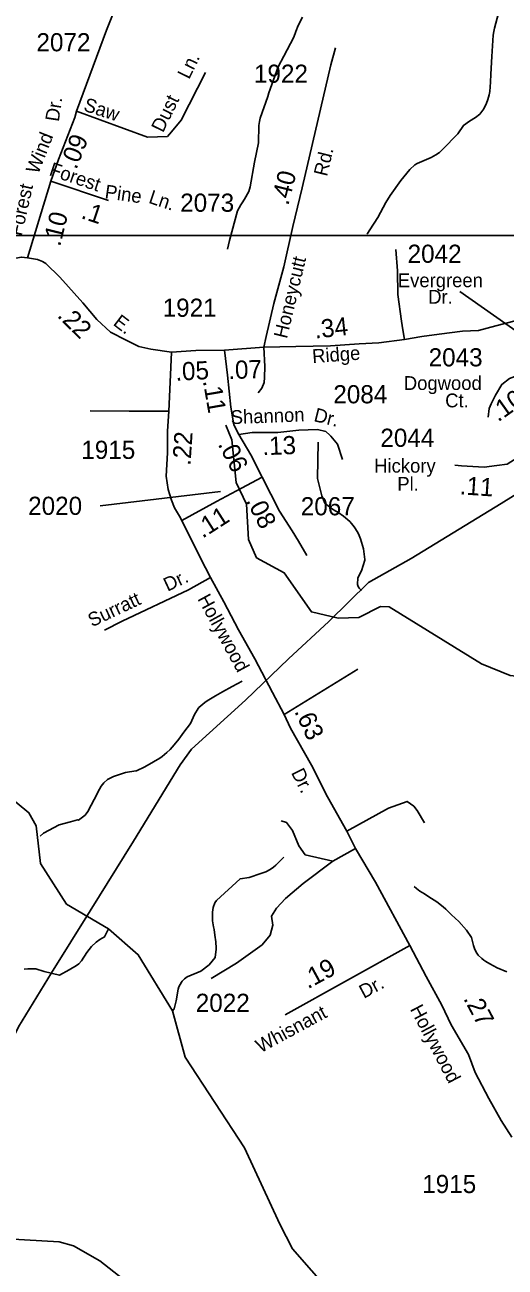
# Model space of a CAD drawing. Extents: x 1473865 to 1648260, y 639067 to 773536.
# Drawn here: x 1569834 to 1573143, y 715019 to 723566 of the extents above; entities that cross this region are included whole.
import ezdxf

# ---------------------------------------------------------------- set-up
doc = ezdxf.new("R2010")
doc.units = 0
for name, color, linetype in [('Exist Hydrographic Misc Water Feature', 7, 'Continuous'), ('Exist Road Non-System Type 51', 7, 'Continuous'), ('Exist Road Non-System Type 51 Label', 7, 'Continuous'), ('Exist Road Secondary Mileage Hundredths English Label', 7, 'Continuous'), ('Exist Road Secondary Type 51 Attributed', 7, 'Continuous'), ('Exist Road Secondary Type 51 Label', 7, 'Continuous'), ('Exist Road Secondary Type 51 Number Label', 7, 'Continuous'), ('Exist Utilities Electrical Transmission Line', 7, 'Continuous'), ('Map Preparation Inset Cut Line', 7, 'Continuous')]:
    doc.layers.add(name, color=color, linetype=linetype)

msp = doc.modelspace()

# ---------------------------------------------------------------- linework, layer by layer
at = {"layer": 'Exist Hydrographic Misc Water Feature'}
for points in [[(1573096.8, 723646.1), (1573070.7, 723543.2), (1573066.2, 723521.1), (1573061.6, 723495), (1573050.4, 723348.3), (1573043.8, 723227), (1573042.5, 723171.2), (1573037.1, 723107.3), (1573032.7, 723083.6), (1573023.8, 723051.8), (1573015.3, 723027.3), (1572996.5, 722988.3), (1572969.7, 722951.9), (1572939.3, 722928.8), (1572897.5, 722903.3), (1572855.9, 722873.8), (1572816.8, 722816.3), (1572712.3, 722708.5), (1572689.9, 722688.4), (1572665.5, 722670.9), (1572633.2, 722653.5), (1572600.7, 722638.6), (1572568.4, 722626.9), (1572536.1, 722611.9), (1572519.9, 722602.4), (1572487.3, 722571.1), (1572425.5, 722496), (1572351.4, 722391.6), (1572320.2, 722344.7), (1572266.1, 722241.6), (1572211.9, 722154.8), (1572195.5, 722131.4), (1572189.4, 722125)], [(1571747.6, 723619.2), (1571718.4, 723562.4), (1571701.5, 723520.8), (1571688.6, 723482.5), (1571619.6, 723350.1), (1571580.1, 723277.1), (1571516.1, 723098.7), (1571507.6, 723074.2), (1571456.3, 722923.5), (1571452, 722900.6), (1571447.3, 722873.6), (1571444.7, 722754.6), (1571415.8, 722621.5), (1571386.1, 722450.6), (1571377.4, 722418.7), (1571348.1, 722366), (1571331.5, 722341.7), (1571321.4, 722328), (1571298.4, 722287.4), (1571244.4, 722081.7), (1571230.8, 722022.1)], [(1570608.1, 714860.8), (1570352.1, 715063), (1570170.1, 715165.1), (1570071.1, 715193.3), (1569712.1, 715213.7), (1569555.2, 715315.4), (1569005.1, 715848.4), (1567990.1, 717165.5), (1567262.2, 718119), (1567157.2, 718344.4), (1567067.2, 718438.1), (1567029.1, 718711.3), (1566922.2, 718848), (1566786.2, 719215.1), (1566614.1, 719445.1), (1566462.2, 719838.8), (1566323.1, 720081.2), (1566045.2, 720444.7), (1565901.1, 720864.4), (1565813.2, 721073)], [(1575609.2, 718298.2), (1575559.2, 718272.9), (1575310.2, 718376.4), (1575048.2, 718664.1), (1574940.3, 718722), (1574623.2, 718679.2), (1574313.2, 718547.6), (1573602.2, 719018.3), (1573453.2, 719060.7), (1573178.2, 719089.2), (1572979.2, 719168.7), (1572343.2, 719562.4), (1572285.2, 719563.5), (1572134.2, 719487.8), (1571992.2, 719484.1), (1571809.2, 719527.1), (1571621.2, 719796.8), (1571431.2, 719899.2), (1571375.2, 720025.1), (1571361.2, 720268.3), (1571289.2, 720417.4), (1571259.3, 720710.1), (1571219.2, 720812.7)], [(1572153.6, 719675.3), (1572138.5, 719690.4), (1572130.7, 719702.8), (1572126.9, 719715.2), (1572128.1, 719761.2), (1572154.3, 719809.9), (1572175.6, 719882.4), (1572176.8, 719888.2), (1572166.3, 719960.6), (1572145.8, 720029.1), (1572138.3, 720053.1), (1572128.7, 720073.8), (1572103.6, 720111.2), (1572084.2, 720136.3), (1572072.3, 720149.6), (1572029.1, 720185.8), (1571989.7, 720213.7), (1571975.9, 720220.5), (1571948.1, 720239.1), (1571900.9, 720274.5), (1571880.2, 720325), (1571850.7, 720443.8), (1571856.1, 720695.6)], [(1569941.1, 717983.6), (1569962.6, 718003.7), (1570071.9, 718061.4), (1570148.5, 718082.8), (1570198.3, 718095.7), (1570204.9, 718094), (1570249.5, 718129.2), (1570268, 718152.6), (1570334.8, 718279.2), (1570337, 718287.4), (1570360, 718327.2), (1570378.5, 718350.6), (1570404.8, 718373.9), (1570445, 718394.4), (1570528, 718422.2), (1570599.3, 718433.9), (1570604.2, 718433.9), (1570660.9, 718460.6), (1570721.8, 718495.5), (1570764.4, 718520), (1570780.6, 718531.2), (1570813.2, 718559.2), (1570835.7, 718580.2), (1570864.2, 718611.6), (1570895.2, 718651.2), (1570930.3, 718698.9), (1570974.8, 718759.5), (1571004.1, 718820.5), (1571028, 718862.7), (1571034, 718868.3), (1571074.9, 718903.6), (1571091.1, 718915.5), (1571147.8, 718950.5), (1571196.4, 718977.4), (1571263.4, 719013.8), (1571332.1, 719049.4)], [(1571941.2, 714847), (1571679.1, 715144.4), (1571590.1, 715313.6), (1571347.1, 715840.5), (1570939.2, 716462.5), (1570850.8, 716781.9), (1570616.1, 717168.2), (1570410.1, 717346.4), (1570121.1, 717516.3), (1569942.2, 717795.7), (1569912.2, 718055.6), (1569863.2, 718145.2), (1569592.2, 718367.3)], [(1570850.8, 716781.9), (1570863, 716794.8), (1570878.1, 716851.1), (1570889.8, 716930.4), (1570896.2, 716946.7), (1570912.8, 716978.4), (1570919, 716985.6), (1570935.5, 717001.7), (1570953.6, 717015.3), (1571046.7, 717055.3), (1571103.6, 717098.5), (1571144.6, 717149.3), (1571151.9, 717205.8), (1571152.1, 717213.2), (1571149.2, 717257.5), (1571144.1, 717303.6), (1571138.9, 717341.4), (1571135.2, 717361.2), (1571128.2, 717401.6), (1571126.6, 717423.8), (1571127.6, 717460.7), (1571132.1, 717492.6), (1571142.8, 717524.4), (1571155.3, 717541.4), (1571316.7, 717690.7), (1571380.9, 717700.1), (1571459.3, 717726.4), (1571493.6, 717739.7), (1571524.2, 717755.4), (1571546.4, 717770.6), (1571562.6, 717784.2), (1571611.9, 717831.6), (1571617.9, 717838.9)], [(1573155.6, 717051.2), (1573088.2, 717077.2), (1573036.7, 717104.5), (1573009.1, 717120.7), (1572995.3, 717130.8), (1572981.6, 717141.7), (1572958.1, 717166), (1572944.4, 717186), (1572933, 717210.8), (1572925.4, 717232.3), (1572911.4, 717286.7), (1572875.9, 717337.5), (1572823.3, 717396.9), (1572774, 717443.8), (1572734.7, 717480.7), (1572715.1, 717498.3), (1572671.8, 717531.2), (1572636.3, 717554.9), (1572616.5, 717567.6), (1572586.9, 717586.3), (1572555.5, 717606.6), (1572531.6, 717623.5), (1572516.1, 717637.7)], [(1570410.1, 717346.4), (1570383.5, 717290.2), (1570351, 717272.9), (1570326.6, 717255.3), (1570294, 717223.9), (1570261, 717184.4), (1570225.7, 717126.9), (1570207.2, 717105.1), (1570191, 717093.1), (1570141, 717063.8), (1570073.5, 717028.2), (1569968.4, 717051.7), (1569910.3, 717071.7), (1569886.3, 717072.2), (1569854.3, 717071.2), (1569830.3, 717068.4)]]:
    msp.add_lwpolyline(points, dxfattribs=at)
at = {"layer": 'Exist Road Non-System Type 51'}
msp.add_line((1571620.7, 718821.8), (1572129.5, 719133.4), dxfattribs=at)
for points in [[(1570190.2, 722972.8), (1570397.3, 723529.6), (1570577.4, 723983.8), (1570578.6, 723991.5)], [(1570190.2, 722972.8), (1570678.8, 722793.6), (1570816.4, 722797.9), (1570845.1, 722830.9), (1570911.1, 722911.3), (1571080.1, 723237.4)], [(1572450.6, 721401.9), (1572438.9, 721467.6), (1572429.7, 721528.3), (1572405, 721710.5), (1572402.1, 721874.4), (1572389.2, 722020.6)], [(1571442.8, 721033.2), (1571467.3, 721066.3), (1571482.7, 721105.2), (1571485, 721138.8), (1571487.3, 721216.3), (1571480.3, 721347.7)], [(1570284, 720911.5), (1570554.2, 720907.7), (1570826.4, 720907.8)], [(1571942, 720736.2), (1571987.4, 720681.2), (1572022.6, 720574.8)], [(1571675.1, 720084.9), (1571720.5, 720012.9), (1571778, 719914.5)], [(1570383.5, 719400.6), (1570504, 719463.6), (1570961.8, 719678.4), (1571114.4, 719763.4)], [(1572052, 718019.2), (1572339.9, 718176.6), (1572467.1, 718223.5), (1572513.9, 718190), (1572537.5, 718160.1), (1572587.6, 718076.2)], [(1571955.3, 717812.6), (1571764.5, 717856.2), (1571721, 717916.5), (1571677.5, 718023.6), (1571637.3, 718077.2), (1571600.5, 718090.6)], [(1572112.6, 717899.7), (1571955.3, 717812.6)], [(1571955.3, 717812.6), (1571751.1, 717658.5), (1571630.6, 717554.7), (1571567, 717487.7), (1571533.6, 717434.1), (1571543.6, 717370.5), (1571523.5, 717303.5), (1571470, 717236.5), (1571292.6, 717109.2), (1571118.5, 717005.4)]]:
    msp.add_lwpolyline(points, dxfattribs=at)
at = {"layer": 'Exist Road Secondary Type 51 Attributed'}
for p, q in [((1570014.1, 722490.1), (1570409.8, 722356.6)), ((1571209.2, 721328.9), (1571480.3, 721347.7)), ((1572485.5, 717230.7), (1571628, 716754.9))]:
    msp.add_line(p, q, dxfattribs=at)
for points in [[(1571480.3, 721347.7), (1571496.3, 721422.5), (1571549.9, 721648.1), (1571619.5, 721902.3), (1571680.1, 722177.7), (1571744.9, 722445), (1571943.1, 723291.3), (1571975.5, 723408.8)], [(1570014.1, 722490.1), (1570067, 722640.1), (1570179.4, 722929.6), (1570190.2, 722972.8)], [(1569853.5, 721962.9), (1569946.7, 722273.4), (1570014.1, 722490.1)], [(1568851.4, 721591.9), (1569376, 721806.4), (1569521.6, 721870), (1569634.1, 721914.1), (1569721.6, 721952.8), (1569810.5, 721968.6), (1569853.5, 721962.9)], [(1569853.5, 721962.9), (1569922.3, 721951.4), (1569956.7, 721937), (1569978.2, 721924.1), (1570075.7, 721829.4), (1570233.5, 721654.3), (1570330.5, 721539.5), (1570424, 721452.8), (1570531.6, 721397), (1570620.7, 721352.4), (1570702.8, 721333.6), (1570845.8, 721314.9)], [(1571480.3, 721347.7), (1571700.7, 721352.4), (1571941.2, 721356.7), (1572137.4, 721371.1), (1572272.4, 721378.4), (1572450.6, 721401.9), (1572570.2, 721423), (1572688.7, 721439), (1572850.4, 721457.8), (1572959.2, 721464.1), (1573079.5, 721495.1), (1573211.5, 721530.6), (1573257.6, 721556.2)], [(1570845.8, 721314.9), (1570835.8, 721107.7), (1570826.4, 720907.8), (1570817.4, 720769.7), (1570818.4, 720621.6), (1570807.1, 720459.8), (1570822.3, 720369.1), (1570845.7, 720296.4), (1570864.5, 720242.4), (1570899.7, 720186.1), (1570916.1, 720155.6)], [(1570845.8, 721314.9), (1571012.2, 721326.6), (1571209.2, 721328.9)], [(1571209.2, 721328.9), (1571230.4, 721156.7), (1571253.8, 720936.1), (1571274.9, 720814.1), (1571307.7, 720748.4)], [(1573367.8, 721206.6), (1573174, 721132.5), (1573120.1, 721092.7), (1573076.5, 721017.4), (1573046.1, 720957.6), (1573033.3, 720926.1), (1573026.8, 720867.9)], [(1571307.7, 720748.4), (1571399.7, 720761.5), (1571577.4, 720762.5), (1571722.7, 720776.6), (1571850.1, 720782.2), (1571908.1, 720767.9), (1571935.8, 720743.7), (1571942, 720736.2)], [(1571307.7, 720748.4), (1571390.6, 720607.4), (1571469.7, 720453.5)], [(1573317, 720654.3), (1573250.7, 720603.6), (1573156.1, 720544.3), (1573084.8, 720534.7), (1572998.1, 720522.9), (1572843.4, 720532.3), (1572796.5, 720537)], [(1571469.7, 720453.5), (1571326.4, 720378.5), (1571155.2, 720287), (1570916.1, 720155.6)], [(1571469.7, 720453.5), (1571589.8, 720220), (1571675.1, 720084.9)], [(1570916.1, 720155.6), (1571045.2, 719895.9), (1571114.4, 719763.4), (1571205.3, 719596.7), (1571306, 719403.8), (1571418.6, 719203), (1571541, 718972), (1571620.7, 718821.8), (1571665.3, 718726.8), (1571809.6, 718471.9), (1571918.3, 718255), (1572052, 718019.2), (1572112.6, 717899.7), (1572251.1, 717667.1), (1572485.5, 717230.7)], [(1572485.5, 717230.7), (1572598.6, 717017.8), (1572706.5, 716820.7), (1572771.4, 716685), (1572891, 716480.9), (1572936.9, 716358.9), (1573031.7, 716178.1), (1573115.9, 716026.8), (1573190, 715913.7)]]:
    msp.add_lwpolyline(points, dxfattribs=at)
at = {"layer": 'Exist Road Secondary Type 51 Number Label'}
for p, q in [((1573233.1, 721448.7), (1572831.5, 721731.9)), ((1571182.2, 720356.4), (1570352.4, 720257.3))]:
    msp.add_line(p, q, dxfattribs=at)
at = {"layer": 'Exist Utilities Electrical Transmission Line'}
msp.add_lwpolyline([(1568855.4, 714822.4), (1569046.2, 715181.9), (1569358.6, 715806.7), (1569567.4, 716209.3), (1569790.8, 716671), (1570018.5, 717043.6), (1570284.8, 717469.8), (1570584.1, 717949.4), (1570903.8, 718474.8), (1570981.5, 718583.7), (1571354.7, 718920.1), (1571651.8, 719204.9), (1571928.2, 719460.2), (1572202.8, 719729.8), (1572495.7, 719894.8), (1573116.2, 720272.4), (1573400, 720450), (1573803.9, 720696.1), (1574324.6, 721002.3), (1574793, 721289.4), (1575277.4, 721576.4), (1575790.4, 721890.8), (1576228.4, 722148.2), (1576984.4, 722589.7)], dxfattribs=at)
at = {"layer": 'Map Preparation Inset Cut Line'}
msp.add_lwpolyline([(1530807.2, 678673.7), (1530807.2, 722115.9), (1605695.7, 722115.9), (1605695.7, 695030), (1593323.3, 695030), (1593323.3, 678673.7), (1530807.2, 678673.7)], dxfattribs=at)

# ---------------------------------------------------------------- texts
at = {"layer": 'Exist Road Non-System Type 51 Label'}
for s, rotation, p in [('Ln.', 63.86815, (1570966, 723186.5)), ('Saw', 342.10189, (1570232.6, 722977.2)), ('Dust', 63.86815, (1570785.9, 722819.6)), ('Dr.', 25.14384, (1570817.6, 719665.1)), ('Surratt', 25.14384, (1570296.9, 719420.7))]:
    msp.add_text(s, height=95, rotation=rotation, dxfattribs=at).set_placement(p)
at = {"layer": 'Exist Road Secondary Mileage Hundredths English Label'}
for s, rotation, p in [('.09', 68.48553, (1570188.6, 722565.6)), ('.40', 75.65636, (1571648.6, 722318.7)), ('.10', 76.1073, (1570077.3, 722036.2)), ('.1', 341.36915, (1570215.6, 722237.7)), ('.22', 315.20275, (1570052.9, 721560.9)), ('.34', 6.261, (1571835.1, 721407.6)), ('.05', 3.00046, (1570873.7, 721116.9)), ('.07', 2.03091, (1571237.7, 721128.4)), ('.11', 279.73623, (1571060.6, 721116.3)), ('.10', 35.45966, (1573094.8, 720830)), ('.22', 86.27258, (1570975.4, 720531.7)), ('.13', 2.20297, (1571472.8, 720604.8)), ('.06', 297.21841, (1571161.7, 720681.1)), ('.11', 356.15362, (1572827.1, 720336.4)), ('.11', 32.4929, (1571058.8, 720030.1)), ('.08', 297.21845, (1571355.6, 720293.3)), ('.63', 295.01324, (1571689, 718842.6)), ('.19', 28.40024, (1571784.5, 716930.1)), ('.27', 298.14276, (1572853.2, 716866.8))]:
    msp.add_text(s, height=125, rotation=rotation, dxfattribs=at).set_placement(p)
at = {"layer": 'Exist Road Secondary Type 51 Label'}
for s, rotation, p in [('Dr.', 81.46266, (1570068.4, 722896.3)), ('Wind', 68.48552, (1569926.3, 722533.9)), ('Rd.', 76.32573, (1571915.2, 722519)), ('Forest', 341.36915, (1569995.5, 722533.2)), ('Forest', 77.18201, (1569812.4, 722108.8)), ('Pine', 351.99459, (1570381.3, 722373.5)), ('Ln.', 341.36915, (1570681.2, 722342.7)), ('Honeycutt', 76.53191, (1571639.7, 721402.7)), ('E.', 322.71478, (1570436.9, 721504.8)), ('Ridge', 4.21123, (1571817.1, 721238.4)), ('Shannon', 2.20311, (1571254.4, 720818.6)), ('Dr.', 346.06075, (1571819.8, 720840.4)), ('Hollywood', 298.59324, (1571021.6, 719617.4)), ('Dr.', 296.61079, (1571666.7, 718421.9)), ('Dr.', 28.40022, (1572169.8, 716864.2)), ('Whisnant', 28.40022, (1571458.5, 716489.8)), ('Hollywood', 297.66668, (1572485, 716794))]:
    msp.add_text(s, height=95, rotation=rotation, dxfattribs=at).set_placement(p)
for s, p in [('Evergreen', (1572403.9, 721761.2)), ('Dr.', (1572613.1, 721647.5)), ('Dogwood', (1572445.4, 721054)), ('Ct.', (1572730.1, 720934.5)), ('Hickory', (1572241.2, 720485.2)), ('Pl.', (1572400.2, 720360.3))]:
    msp.add_text(s, height=95, dxfattribs=at).set_placement(p)
at = {"layer": 'Exist Road Secondary Type 51 Number Label'}
for s, p in [('2072', (1569914.6, 723384)), ('1922', (1571412.8, 723167.5)), ('2073', (1570904.7, 722280.1)), ('2042', (1572471.3, 721928.7)), ('1921', (1570783.9, 721557.4)), ('2043', (1572616.1, 721216.2)), ('2084', (1571959.5, 720962.1)), ('2044', (1572283.5, 720662.7)), ('1915', (1570223.6, 720579.7)), ('2020', (1569857.3, 720194.5)), ('2067', (1571735.4, 720191.5)), ('2022', (1571012, 716774.8)), ('1915', (1572571.9, 715528.4))]:
    msp.add_text(s, height=125, dxfattribs=at).set_placement(p)

doc.saveas('drawing.dxf')
